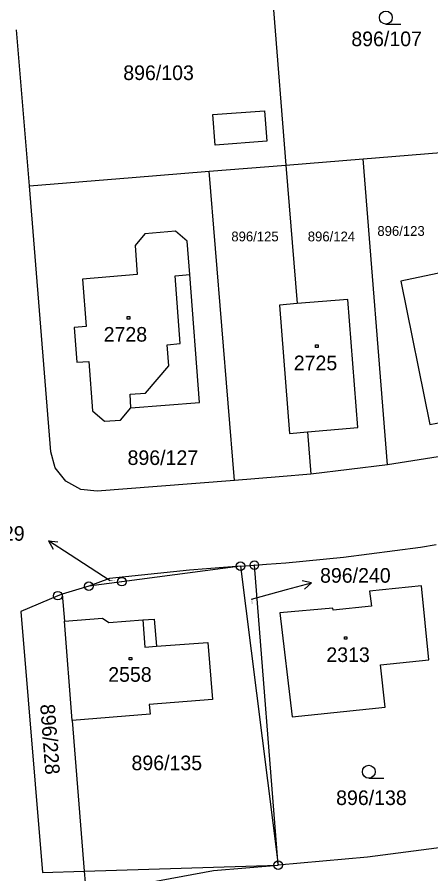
# Model space of a CAD drawing. Extents: x -795483 to -789093, y -1112258 to -1108741.
# Drawn here: x -791447.9 to -791399.8, y -1109788.3 to -1109688.7 of the extents above; entities that cross this region are included whole.
import ezdxf

# ---------------------------------------------------------------- set-up
doc = ezdxf.new("R2010")
doc.units = 0
for name, color, linetype in [('Komunikace', 7, 'Continuous'), ('Vrstva 1', 7, 'Continuous'), ('Vrstva 14', 7, 'Continuous'), ('Vrstva 15', 7, 'Continuous'), ('Vrstva 16', 7, 'Continuous'), ('Vrstva 2', 7, 'Continuous'), ('Vrstva 23', 7, 'Continuous'), ('Vrstva 25', 7, 'Continuous'), ('Vrstva 28', 7, 'Continuous')]:
    doc.layers.add(name, color=color, linetype=linetype)

msp = doc.modelspace()

# ---------------------------------------------------------------- linework, layer by layer
at = {"layer": 'Komunikace'}
for p, q in [((-791437.09, -1109754.29), (-791441.78, -1109751.24)), ((-791420.65, -1109756.42), (-791416.56, -1109755.29))]:
    msp.add_line(p, q, dxfattribs=at)
at = {"layer": 'Vrstva 1'}
for p, q in [((-791418.09, -1109687.89), (-791416.64, -1109705.92)), ((-791446.51, -1109708.34), (-791447.99, -1109690.22)), ((-791407.67, -1109705.19), (-791398.62, -1109704.46)), ((-791425.57, -1109706.64), (-791416.64, -1109705.92)), ((-791416.64, -1109705.92), (-791407.67, -1109705.19)), ((-791416.64, -1109705.92), (-791415.35, -1109722.04)), ((-791404.81, -1109740.8), (-791407.67, -1109705.19)), ((-791434.55, -1109707.37), (-791425.57, -1109706.64)), ((-791422.64, -1109742.59), (-791425.57, -1109706.64)), ((-791446.51, -1109708.34), (-791434.55, -1109707.37)), ((-791444, -1109739.28), (-791446.51, -1109708.34)), ((-791433.05, -1109713.92), (-791434.21, -1109715.26)), ((-791429.48, -1109713.63), (-791433.05, -1109713.92)), ((-791428.13, -1109714.78), (-791429.48, -1109713.63)), ((-791427.82, -1109718.66), (-791428.13, -1109714.78)), ((-791434.21, -1109715.26), (-791433.96, -1109718.65)), ((-791433.96, -1109718.65), (-791440.32, -1109719.18)), ((-791426.72, -1109733.53), (-791427.82, -1109718.66)), ((-791397.55, -1109718.24), (-791403.27, -1109719.41)), ((-791440.32, -1109719.18), (-791439.91, -1109724.71)), ((-791403.27, -1109719.41), (-791399.89, -1109736.1)), ((-791409.44, -1109721.55), (-791415.35, -1109722.04)), ((-791408.26, -1109736.46), (-791409.44, -1109721.55)), ((-791415.35, -1109722.04), (-791417.41, -1109722.21)), ((-791417.41, -1109722.21), (-791416.21, -1109737.13)), ((-791439.91, -1109724.71), (-791441.28, -1109724.81)), ((-791441.28, -1109724.81), (-791440.97, -1109728.85)), ((-791440.97, -1109728.85), (-791439.59, -1109728.77)), ((-791439.59, -1109728.77), (-791439.15, -1109734.49)), ((-791434.68, -1109734.14), (-791426.72, -1109733.53)), ((-791439.15, -1109734.49), (-791437.77, -1109735.7)), ((-791435.92, -1109735.57), (-791434.68, -1109734.14)), ((-791437.77, -1109735.7), (-791435.92, -1109735.57)), ((-791399.89, -1109736.1), (-791396.21, -1109735.38)), ((-791414.15, -1109736.96), (-791408.26, -1109736.46)), ((-791416.21, -1109737.13), (-791414.15, -1109736.96)), ((-791414.15, -1109736.96), (-791413.76, -1109741.87)), ((-791443.5, -1109741.12), (-791444, -1109739.28)), ((-791395.9, -1109739.35), (-791404.81, -1109740.8)), ((-791404.81, -1109740.8), (-791413.76, -1109741.87)), ((-791442.25, -1109742.68), (-791443.5, -1109741.12)), ((-791413.76, -1109741.87), (-791417.45, -1109742.18)), ((-791440.51, -1109743.67), (-791442.25, -1109742.68)), ((-791422.64, -1109742.59), (-791431.62, -1109743.31)), ((-791417.45, -1109742.18), (-791422.64, -1109742.59)), ((-791438.61, -1109743.86), (-791440.51, -1109743.67)), ((-791431.62, -1109743.31), (-791438.61, -1109743.86)), ((-791409.93, -1109751.53), (-791400.99, -1109750.35)), ((-791400.99, -1109750.35), (-791399.15, -1109750.03)), ((-791416.65, -1109752.16), (-791409.93, -1109751.53)), ((-791421.94, -1109752.57), (-791435.76, -1109754.37)), ((-791421.94, -1109752.57), (-791427.86, -1109753.05)), ((-791421.94, -1109752.57), (-791420.32, -1109752.44)), ((-791421.94, -1109752.57), (-791417.54, -1109787.33)), ((-791420.32, -1109752.44), (-791418.89, -1109752.33)), ((-791417.54, -1109787.33), (-791420.32, -1109752.44)), ((-791418.89, -1109752.33), (-791416.65, -1109752.16)), ((-791427.86, -1109753.05), (-791437.2, -1109754)), ((-791437.2, -1109754), (-791439.59, -1109754.89)), ((-791435.76, -1109754.37), (-791439.59, -1109754.89)), ((-791400.88, -1109754.84), (-791406.91, -1109755.47)), ((-791400.02, -1109763.44), (-791400.88, -1109754.84)), ((-791442.69, -1109755.84), (-791443.2, -1109756)), ((-791439.59, -1109754.89), (-791442.69, -1109755.84)), ((-791442.69, -1109755.84), (-791442.44, -1109758.96)), ((-791406.91, -1109755.47), (-791406.7, -1109757.22)), ((-791443.2, -1109756), (-791447.51, -1109757.82)), ((-791447.51, -1109757.82), (-791444.98, -1109788.19)), ((-791411.18, -1109757.44), (-791417.37, -1109757.99)), ((-791411.16, -1109757.69), (-791411.18, -1109757.44)), ((-791406.7, -1109757.22), (-791411.16, -1109757.69)), ((-791442.44, -1109758.96), (-791438, -1109758.62)), ((-791438, -1109758.62), (-791437.27, -1109759.13)), ((-791437.27, -1109759.13), (-791433.31, -1109758.8)), ((-791433.31, -1109758.8), (-791431.97, -1109758.71)), ((-791431.97, -1109758.71), (-791431.72, -1109761.87)), ((-791417.37, -1109757.99), (-791415.93, -1109770.08)), ((-791441.52, -1109770.52), (-791442.44, -1109758.96)), ((-791431.72, -1109761.87), (-791425.72, -1109761.43)), ((-791425.72, -1109761.43), (-791425.2, -1109768.06)), ((-791405.63, -1109764.02), (-791400.02, -1109763.44)), ((-791405.11, -1109768.96), (-791405.63, -1109764.02)), ((-791425.2, -1109768.06), (-791432.55, -1109768.65)), ((-791432.55, -1109768.65), (-791432.46, -1109769.76)), ((-791432.46, -1109769.76), (-791441.52, -1109770.52)), ((-791415.93, -1109770.08), (-791405.11, -1109768.96)), ((-791441.52, -1109770.52), (-791440.12, -1109788.04)), ((-791398.21, -1109785.24), (-791407.14, -1109786.41)), ((-791407.14, -1109786.41), (-791417.54, -1109787.33)), ((-791440.12, -1109788.04), (-791417.54, -1109787.33)), ((-791425.08, -1109787.94), (-791417.54, -1109787.33)), ((-791444.98, -1109788.19), (-791440.12, -1109788.04)), ((-791440.12, -1109788.04), (-791439.91, -1109790.67)), ((-791439.91, -1109790.67), (-791425.08, -1109787.94))]:
    msp.add_line(p, q, dxfattribs=at)
at = {"layer": 'Vrstva 16'}
for p, q in [((-791441.78, -1109751.24), (-791444.296, -1109749.606)), ((-791444.296, -1109749.606), (-791443.729, -1109750.57)), ((-791444.296, -1109749.606), (-791443.185, -1109749.731)), ((-791416.56, -1109755.29), (-791413.668, -1109754.49)), ((-791413.668, -1109754.49), (-791414.765, -1109754.275)), ((-791413.668, -1109754.49), (-791414.499, -1109755.238))]:
    msp.add_line(p, q, dxfattribs=at)
at = {"layer": 'Vrstva 2'}
for p, q in [((-791425.15, -1109700.06), (-791419.12, -1109699.61)), ((-791419.12, -1109699.61), (-791418.85, -1109703.16)), ((-791424.89, -1109703.61), (-791425.15, -1109700.06)), ((-791418.85, -1109703.16), (-791424.89, -1109703.61)), ((-791429.54, -1109718.81), (-791427.82, -1109718.66)), ((-791428.96, -1109726.68), (-791429.54, -1109718.81)), ((-791430.46, -1109726.83), (-791428.96, -1109726.68)), ((-791430.26, -1109729.26), (-791430.46, -1109726.83)), ((-791433.01, -1109732.45), (-791430.26, -1109729.26)), ((-791434.78, -1109732.57), (-791433.01, -1109732.45)), ((-791434.68, -1109734.14), (-791434.78, -1109732.57)), ((-791433.31, -1109758.8), (-791433.07, -1109761.97)), ((-791433.07, -1109761.97), (-791431.72, -1109761.87))]:
    msp.add_line(p, q, dxfattribs=at)
at = {"layer": 'Vrstva 23'}
for p, q in [((-791405.01, -1109689.53), (-791403.26, -1109689.53)), ((-791407, -1109777.22), (-791405.25, -1109777.22))]:
    msp.add_line(p, q, dxfattribs=at)
for centre in [(-791405.01, -1109688.78), (-791407, -1109776.47)]:
    msp.add_circle(centre, 0.75, dxfattribs=at)
at = {"layer": 'Vrstva 25'}
for p, q in [((-791435.12, -1109723.55), (-791434.82, -1109723.55)), ((-791435.12, -1109723.85), (-791435.12, -1109723.55)), ((-791434.82, -1109723.85), (-791435.12, -1109723.85)), ((-791434.82, -1109723.55), (-791434.82, -1109723.85)), ((-791413.21, -1109726.83), (-791412.91, -1109726.83)), ((-791413.21, -1109727.13), (-791413.21, -1109726.83)), ((-791412.91, -1109726.83), (-791412.91, -1109727.13)), ((-791412.91, -1109727.13), (-791413.21, -1109727.13)), ((-791409.84, -1109760.77), (-791409.54, -1109760.77)), ((-791409.84, -1109761.07), (-791409.84, -1109760.77)), ((-791409.54, -1109760.77), (-791409.54, -1109761.07)), ((-791409.54, -1109761.07), (-791409.84, -1109761.07)), ((-791434.88, -1109763.17), (-791434.58, -1109763.17)), ((-791434.88, -1109763.47), (-791434.88, -1109763.17)), ((-791434.58, -1109763.47), (-791434.88, -1109763.47)), ((-791434.58, -1109763.17), (-791434.58, -1109763.47))]:
    msp.add_line(p, q, dxfattribs=at)
at = {"layer": 'Vrstva 28'}
for centre, radius in [((-791421.94, -1109752.57), 0.5), ((-791421.94, -1109752.57), 0.01), ((-791420.32, -1109752.44), 0.5), ((-791420.32, -1109752.44), 0.01), ((-791439.59, -1109754.89), 0.5), ((-791435.76, -1109754.37), 0.5), ((-791435.76, -1109754.37), 0.01), ((-791443.2, -1109756), 0.5), ((-791439.59, -1109754.89), 0.01), ((-791443.2, -1109756), 0.01), ((-791417.54, -1109787.33), 0.5), ((-791417.54, -1109787.33), 0.01)]:
    msp.add_circle(centre, radius, dxfattribs=at)

# ---------------------------------------------------------------- texts
at = {"layer": 'Vrstva 14'}
for s, height, p in [('896/107', 1.7, (-791409.03, -1109692.1)), ('896/103', 1.7, (-791435.58, -1109696.04)), ('896/123', 1.14, (-791406, -1109714.16)), ('896/125', 1.14, (-791423, -1109714.8)), ('896/124', 1.14, (-791414.1, -1109714.8)), ('896/127', 1.7, (-791435.08, -1109740.8)), ('896/229', 0.1, (-791437.09, -1109754.29)), ('896/135', 1.7, (-791434.62, -1109776.29)), ('896/138', 1.7, (-791410.8, -1109780.34))]:
    msp.add_text(s, height=height, dxfattribs=at).set_placement(p)
for s, height, rotation, p in [('896/240', 0.1, 271.95804, (-791420.65, -1109756.42)), ('896/228', 1.7, 274.35699, (-791445.26, -1109768.66))]:
    msp.add_text(s, height=height, rotation=rotation, dxfattribs=at).set_placement(p)
at = {"layer": 'Vrstva 15'}
for s, p in [('2728', (-791437.863, -1109726.46)), ('2725', (-791415.729, -1109729.78)), ('2313', (-791411.94, -1109763.71)), ('2558', (-791437.33, -1109766.01))]:
    msp.add_text(s, height=1.7, dxfattribs=at).set_placement(p)
at = {"layer": 'Vrstva 16'}
for s, p in [('896/229', (-791455.279, -1109749.61)), ('896/240', (-791412.67, -1109754.49))]:
    msp.add_text(s, height=1.7, dxfattribs=at).set_placement(p)

doc.saveas('drawing.dxf')
